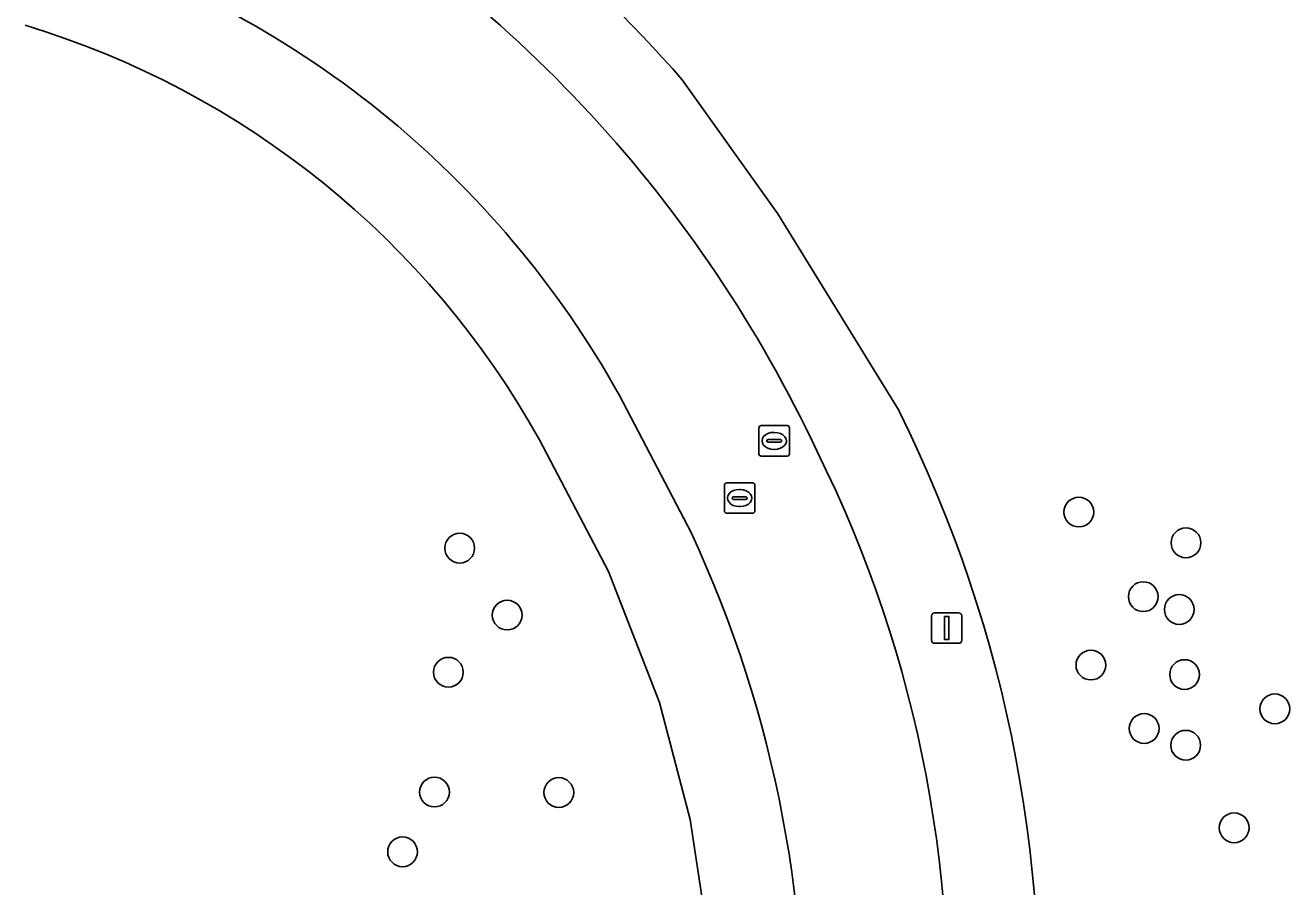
# Model space of a CAD drawing. Extents: x 155275 to 156265, y 382654 to 383635.
# Drawn here: x 155927.9 to 155969.42, y 382790.05 to 382818.34 of the extents above; entities that cross this region are included whole.
import ezdxf

# ---------------------------------------------------------------- set-up
doc = ezdxf.new("R2010")
doc.units = 0
for name, color, linetype in [('IMGEO_Boom', 7, 'Continuous'), ('IMGEO_Groenvoorziening', 7, 'Continuous'), ('IMGEO_Lichtmast', 7, 'Continuous'), ('IMGEO_Loofbos', 7, 'Continuous'), ('IMGEO_Rijbaan_lokaal_gesloten', 7, 'Continuous'), ('IMGEO_Rioolput', 7, 'Continuous')]:
    doc.layers.add(name, color=color, linetype=linetype)

msp = doc.modelspace()

# ---------------------------------------------------------------- linework, layer by layer
at = {"layer": 'IMGEO_Boom'}
for centre in [(155962.492, 382802.355), (155966.01, 382801.343), (155942.164, 382801.17), (155964.607, 382799.576), (155943.724, 382798.971), (155965.789, 382799.155), (155962.888, 382797.329), (155941.793, 382797.094), (155965.964, 382797.017), (155968.926, 382795.89), (155964.637, 382795.246), (155966.001, 382794.696), (155941.336, 382793.159), (155945.418, 382793.142), (155967.592, 382791.984), (155940.289, 382791.195)]:
    msp.add_circle(centre, 0.489, dxfattribs=at)
at = {"layer": 'IMGEO_Groenvoorziening'}
for points in [[(155956.589, 382805.675), (155952.606, 382812.155), (155949.47, 382816.557)], [(155949.77, 382801.663), (155947.41, 382806.181)], [(155950.395, 382782.692), (155950.459, 382784.369), (155950.276, 382788.641), (155949.726, 382792.258), (155948.727, 382796.094), (155947.049, 382800.4), (155944.788, 382804.723)], [(155944.788, 382804.723), (155947.049, 382800.4), (155948.727, 382796.094), (155949.726, 382792.258), (155950.276, 382788.641), (155950.459, 382784.369), (155950.395, 382782.692)]]:
    msp.add_lwpolyline(points, dxfattribs=at)
for centre, radius, start, end in [((155914.277, 382785.775), 46.756, 41.1748, 60.1607), ((155914.252, 382785.745), 43.794, 25.124, 60.153), ((155919.509, 382790.664), 31.925, 29.0801, 73.1317), ((155919.505, 382790.658), 28.932, 29.0862, 73.1273), ((155919.505, 382790.658), 28.932, 29.0862, 73.1273), ((155917.2, 382786.09), 43.989, 354.9721, 26.4372), ((155917.197, 382786.091), 40.992, 354.9705, 26.4341), ((155913.736, 382784.935), 39.727, 356.5662, 24.9015)]:
    msp.add_arc(centre, radius, start, end, dxfattribs=at)
at = {"layer": 'IMGEO_Lichtmast'}
for p, q in [((155957.656, 382798.146), (155957.656, 382798.946)), ((155957.656, 382798.946), (155957.656, 382798.146)), ((155957.756, 382799.046), (155958.546, 382799.046)), ((155958.546, 382799.046), (155957.756, 382799.046)), ((155958.646, 382798.946), (155958.646, 382798.146)), ((155958.646, 382798.146), (155958.646, 382798.946)), ((155958.546, 382798.046), (155957.756, 382798.046)), ((155957.756, 382798.046), (155958.546, 382798.046))]:
    msp.add_line(p, q, dxfattribs=at)
msp.add_lwpolyline([(155958.076, 382798.921), (155958.226, 382798.921), (155958.226, 382798.171), (155958.076, 382798.171), (155958.076, 382798.921)], dxfattribs=at)
for centre, start, end in [((155957.756, 382798.946), 90, 180), ((155957.756, 382798.946), 90, 180), ((155958.546, 382798.946), 0, 90), ((155958.546, 382798.946), 360, 90), ((155957.756, 382798.146), 180, 270), ((155957.756, 382798.146), 180, 270), ((155958.546, 382798.146), 270, 0), ((155958.546, 382798.146), 270, 0)]:
    msp.add_arc(centre, 0.1, start, end, dxfattribs=at)
at = {"layer": 'IMGEO_Loofbos'}
msp.add_lwpolyline([(155949.47, 382816.557), (155952.606, 382812.155), (155956.589, 382805.675)], dxfattribs=at)
for centre, radius, start, end in [((155914.277, 382785.775), 46.756, 41.1748, 60.1607), ((155917.2, 382786.09), 43.989, 354.9721, 26.4372)]:
    msp.add_arc(centre, radius, start, end, dxfattribs=at)
at = {"layer": 'IMGEO_Rijbaan_lokaal_gesloten'}
msp.add_lwpolyline([(155947.41, 382806.181), (155949.77, 382801.663)], dxfattribs=at)
for centre, radius, start, end in [((155914.252, 382785.745), 43.794, 25.124, 60.153), ((155919.509, 382790.664), 31.925, 29.0801, 73.1317), ((155917.197, 382786.091), 40.992, 354.9705, 26.4341), ((155913.736, 382784.935), 39.727, 356.5662, 24.9015)]:
    msp.add_arc(centre, radius, start, end, dxfattribs=at)
at = {"layer": 'IMGEO_Rioolput'}
for p, q in [((155951.99, 382804.267), (155951.99, 382805.119)), ((155952.065, 382805.193), (155952.917, 382805.193)), ((155952.991, 382805.119), (155952.991, 382804.267)), ((155952.292, 382804.736), (155952.69, 382804.736)), ((155952.478, 382804.973), (155952.503, 382804.973)), ((155952.249, 382804.687), (155952.249, 382804.699)), ((155952.687, 382804.65), (155952.289, 382804.65)), ((155952.501, 382804.413), (155952.476, 382804.413)), ((155952.733, 382804.699), (155952.733, 382804.687)), ((155952.917, 382804.193), (155952.065, 382804.193)), ((155950.856, 382802.389), (155950.856, 382803.241)), ((155950.931, 382803.315), (155951.783, 382803.315)), ((155951.344, 382803.095), (155951.369, 382803.095)), ((155951.857, 382803.241), (155951.857, 382802.389)), ((155951.115, 382802.809), (155951.115, 382802.821)), ((155951.553, 382802.772), (155951.155, 382802.772)), ((155951.158, 382802.858), (155951.556, 382802.858)), ((155951.599, 382802.821), (155951.599, 382802.809)), ((155951.783, 382802.315), (155950.931, 382802.315)), ((155951.367, 382802.535), (155951.342, 382802.535))]:
    msp.add_line(p, q, dxfattribs=at)
for points in [[(155951.99, 382804.267), (155951.99, 382805.119)], [(155952.065, 382805.193), (155952.917, 382805.193)], [(155952.991, 382805.119), (155952.991, 382804.267)], [(155952.917, 382804.193), (155952.065, 382804.193)], [(155950.856, 382802.389), (155950.856, 382803.241)], [(155950.931, 382803.315), (155951.783, 382803.315)], [(155951.857, 382803.241), (155951.857, 382802.389)], [(155951.783, 382802.315), (155950.931, 382802.315)]]:
    msp.add_lwpolyline(points, dxfattribs=at)
for centre, radius, start, end in [((155952.067, 382805.117), 0.0765, 91.552, 178.448), ((155952.067, 382805.117), 0.0765, 91.552, 178.448), ((155952.915, 382805.117), 0.0765, 1.552, 88.448), ((155952.915, 382805.117), 0.0765, 1.552, 88.448), ((155952.289, 382804.696), 0.0403, 85.8775, 175.7526), ((155952.694, 382804.698), 0.0386, 1.7309, 96.639), ((155952.286, 382804.686), 0.0366, 178.938, 274.7102), ((155952.69, 382804.693), 0.043, 264.8664, 352.4533), ((155952.067, 382804.269), 0.0765, 181.552, 268.448), ((155952.067, 382804.269), 0.0765, 181.552, 268.448), ((155952.915, 382804.269), 0.0765, 271.552, 358.448), ((155952.915, 382804.269), 0.0765, 271.552, 358.448), ((155950.933, 382803.239), 0.0765, 91.552, 178.448), ((155950.933, 382803.239), 0.0765, 91.552, 178.448), ((155951.781, 382803.239), 0.0765, 1.552, 88.448), ((155951.781, 382803.239), 0.0765, 1.552, 88.448), ((155951.155, 382802.818), 0.0403, 85.8775, 175.7526), ((155951.152, 382802.808), 0.0366, 178.938, 274.7102), ((155951.556, 382802.815), 0.043, 264.8664, 352.4533), ((155951.56, 382802.82), 0.0386, 1.7309, 96.639), ((155950.933, 382802.391), 0.0765, 181.552, 268.448), ((155950.933, 382802.391), 0.0765, 181.552, 268.448), ((155951.781, 382802.391), 0.0765, 271.552, 358.448), ((155951.781, 382802.391), 0.0765, 271.552, 358.448)]:
    msp.add_arc(centre, radius, start, end, dxfattribs=at)
for centre, major_axis, ratio, start_param, end_param in [((155952.477, 382804.693), (-0.387, 0.002), 0.722429, 4.712389, 7.853982), ((155952.502, 382804.693), (-0.39, 0.002), 0.717154, 1.570796, 4.712389), ((155951.343, 382802.815), (-0.387, 0.002), 0.722429, 4.712389, 7.853982), ((155951.368, 382802.815), (-0.39, 0.002), 0.717154, 1.570796, 4.712389)]:
    msp.add_ellipse(centre, major_axis=major_axis, ratio=ratio, start_param=start_param, end_param=end_param, dxfattribs=at)

doc.saveas('drawing.dxf')
